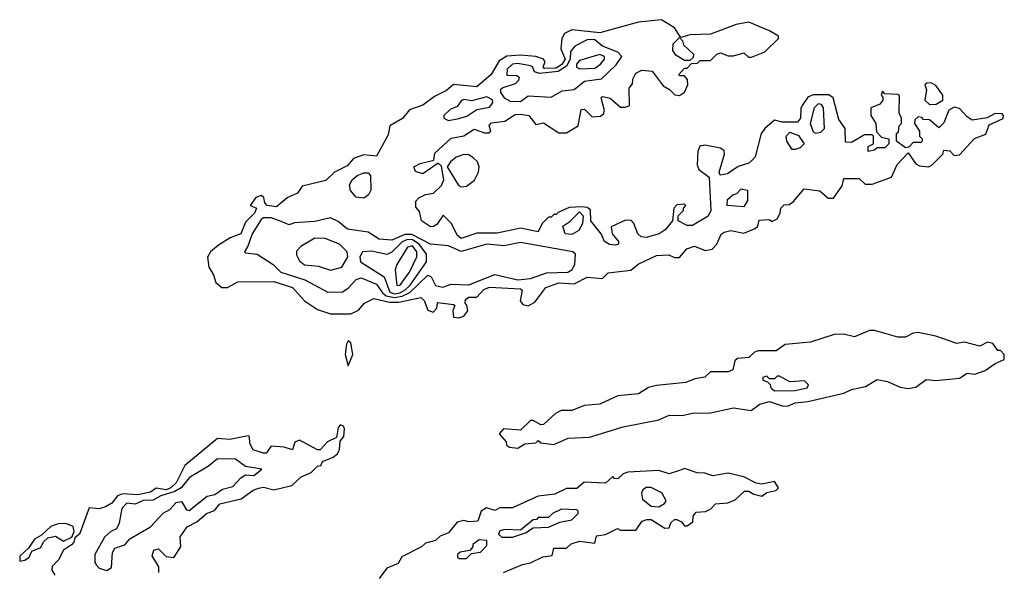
# Model space of a CAD drawing. Extents: x 2769579 to 2883812, y 684207 to 828660.
# Tile 286 of 505: x 2801845 to 2805680, y 815750 to 817899. Entities that reach past the tile are written whole.
import ezdxf

# ---------------------------------------------------------------- set-up
doc = ezdxf.new("R2010")
doc.units = 0

msp = doc.modelspace()

# ---------------------------------------------------------------- linework, layer by layer
at = {"layer": '0CON02XD'}
for points in [[(2803555, 816737.5), (2803575, 816743.3), (2803590, 816765), (2803587, 816787), (2803580, 816795), (2803581.7, 816808.3), (2803595, 816817.5), (2803625, 816817.5), (2803652.7, 816847.3), (2803675, 816856.7), (2803795, 816850), (2803802.5, 816845), (2803794.2, 816804.2), (2803805, 816788.8), (2803825.7, 816784.3), (2803851.7, 816798.3), (2803893.9, 816856.1), (2803945, 816873.3), (2804005, 816870), (2804055, 816896.2), (2804115, 816890), (2804137.5, 816912.5), (2804225, 816923.3), (2804254.1, 816945.9), (2804325, 816980), (2804373, 816983), (2804395, 816972.5), (2804415, 816972.5), (2804443.9, 817006.1), (2804473.9, 817016.1), (2804515, 817000), (2804542.5, 817005), (2804560, 817025), (2804577, 817063), (2804588.3, 817071.7), (2804615, 817077.5), (2804665, 817067.5), (2804710, 817085), (2804720, 817095), (2804725, 817117.5), (2804765, 817120), (2804775, 817113.3), (2804795, 817122.5), (2804807.5, 817145), (2804810, 817165), (2804823, 817177), (2804841.7, 817178.3), (2804859.3, 817190.7), (2804900, 817240), (2804961.7, 817231.7), (2804994.1, 817204.1), (2805015, 817203.8), (2805048.3, 817251.7), (2805055, 817280), (2805115, 817280), (2805138.3, 817258.3), (2805165, 817257.5), (2805240, 817285), (2805262.5, 817335), (2805305, 817380), (2805335, 817337.5), (2805349.3, 817329.3), (2805385, 817326.2), (2805397.3, 817332.7), (2805440, 817375), (2805445, 817390), (2805468.3, 817388.3), (2805485, 817370), (2805505, 817372.5), (2805563.6, 817436.4), (2805607.7, 817452.3), (2805620.7, 817489.3), (2805676.1, 817513.9), (2805677.5, 817525), (2805671.7, 817531.7), (2805645, 817533.3), (2805613.3, 817516.7), (2805555, 817507.5), (2805535, 817520), (2805505, 817553.3), (2805485, 817557.5), (2805463.3, 817546.7), (2805445, 817497.5), (2805425, 817477.5), (2805388.3, 817508.3), (2805365, 817510), (2805358.3, 817518.3), (2805345, 817520), (2805331.7, 817508.3), (2805330, 817495), (2805350, 817465), (2805350, 817445), (2805360, 817435), (2805360, 817425), (2805355, 817420), (2805325, 817420), (2805308.3, 817401.7), (2805295, 817400), (2805260, 817425), (2805260, 817455), (2805268.3, 817461.7), (2805270, 817485), (2805280, 817495), (2805280, 817515), (2805270, 817535), (2805271.7, 817601.7), (2805265, 817607.5), (2805215, 817610), (2805205, 817620), (2805200, 817605), (2805207.5, 817597.5), (2805206.7, 817585), (2805195, 817570), (2805160, 817555), (2805160, 817525), (2805180, 817495), (2805181.7, 817461.7), (2805201.7, 817441.7), (2805230, 817435), (2805230, 817415), (2805215, 817400), (2805185, 817400), (2805175, 817390), (2805150, 817385), (2805150, 817405), (2805170, 817415), (2805170, 817445), (2805165, 817450), (2805135, 817450), (2805085, 817420), (2805061.7, 817421.7), (2805060, 817475), (2805035, 817510), (2805013.3, 817595), (2804996, 817606), (2804935, 817606), (2804915, 817596.7), (2804892.5, 817565), (2804887, 817553), (2804886.7, 817515), (2804875, 817500), (2804815, 817500), (2804785, 817507.5), (2804747.5, 817475), (2804733.3, 817455), (2804710, 817365), (2804698.3, 817351.7), (2804685, 817340), (2804643, 817327), (2804601.7, 817298.3), (2804573, 817293), (2804570, 817305), (2804590, 817375), (2804588.3, 817388.3), (2804575, 817398.8), (2804515, 817410), (2804494.4, 817405.6), (2804486.2, 817385), (2804483.8, 817333.8), (2804490, 817315), (2804530, 817285), (2804536.7, 817155), (2804526.4, 817133.6), (2804465, 817097.5), (2804445, 817097.5), (2804410, 817115), (2804410, 817135), (2804430, 817155), (2804430, 817165), (2804440, 817175), (2804435, 817180), (2804405, 817177.5), (2804392.5, 817165), (2804387.5, 817115), (2804359.5, 817080.5), (2804335.9, 817064.1), (2804285, 817050), (2804265, 817053.3), (2804252.5, 817065), (2804237.5, 817105), (2804226.4, 817116.4), (2804205, 817117.5), (2804148.3, 817091.7), (2804152.5, 817065), (2804176.7, 817035), (2804176.7, 817025), (2804165, 817020), (2804142.7, 817022.7), (2804122.5, 817035), (2804110, 817065), (2804070, 817115), (2804068.3, 817158.3), (2804055, 817167.5), (2804035, 817170), (2803985, 817166.7), (2803941.7, 817148.3), (2803935, 817140), (2803925, 817140), (2803915, 817130), (2803905, 817130), (2803880, 817105), (2803865, 817072.5), (2803795, 817086.7), (2803705, 817067.5), (2803625, 817066.7), (2803565, 817046.7), (2803549.3, 817059.3), (2803527.5, 817105), (2803495, 817137.5), (2803469.3, 817100.7), (2803457, 817093), (2803445, 817092.5), (2803410, 817115), (2803401.7, 817151.7), (2803388.3, 817168.3), (2803388.3, 817191.7), (2803400, 817205), (2803425, 817217.5), (2803456.4, 817223.6), (2803487.5, 817252.5), (2803496.7, 817275), (2803488.3, 817328.3), (2803475, 817340), (2803415, 817298.8), (2803387, 817307), (2803380, 817325), (2803405, 817338.8), (2803458.3, 817351.7), (2803461.7, 817378.3), (2803525, 817437.5), (2803575, 817446.7), (2803615, 817472.5), (2803655, 817457.5), (2803671.7, 817458.3), (2803680, 817465), (2803673, 817487), (2803683, 817497), (2803735, 817503.8), (2803775, 817530), (2803795, 817531.2), (2803827.5, 817525), (2803855, 817490), (2803885, 817497.5), (2803945, 817457.5), (2803975, 817457.5), (2804020, 817485), (2804031.7, 817548.3), (2804045, 817550), (2804075, 817520), (2804107, 817523), (2804118.3, 817531.7), (2804122.5, 817545), (2804110, 817595), (2804115, 817600), (2804145, 817592.5), (2804185, 817557.5), (2804205, 817557.5), (2804220, 817565), (2804218.3, 817631.7), (2804231.7, 817648.3), (2804233, 817667), (2804245, 817690), (2804268.3, 817701.7), (2804308.3, 817698.3), (2804350.7, 817640.7), (2804376.4, 817626.4), (2804396.4, 817606.4), (2804415, 817603.3), (2804435, 817616.7), (2804448, 817645), (2804446, 817666), (2804435, 817680), (2804415, 817680), (2804412.5, 817685), (2804435, 817710), (2804445, 817710), (2804461.7, 817728.3), (2804485, 817730), (2804495, 817740), (2804535, 817740), (2804560, 817765), (2804575, 817770), (2804605, 817757.5), (2804625, 817757.5), (2804665, 817770), (2804683, 817753), (2804695, 817752.5), (2804747, 817773), (2804800, 817825), (2804800, 817835), (2804765.8, 817855.8), (2804685, 817888.6), (2804635, 817880), (2804535, 817842), (2804455, 817839.2), (2804420, 817830), (2804395, 817867.5), (2804345, 817898.8), (2804255, 817889.2), (2804105, 817847.5), (2803995, 817858.8), (2803966.7, 817845), (2803956.2, 817825), (2803952.5, 817785), (2803970, 817745), (2803956.3, 817723.7), (2803935, 817709.6), (2803888.8, 817708.8), (2803883.3, 817715), (2803891.9, 817735), (2803885.8, 817745), (2803855, 817755.8), (2803795, 817760.8), (2803742.7, 817757.3), (2803711.9, 817738.1), (2803681.2, 817685), (2803625, 817636.7), (2803534.2, 817645.8), (2803507.3, 817622.7), (2803460.3, 817599.7), (2803415, 817566.2), (2803362.7, 817547.3), (2803335.9, 817514.1), (2803286.7, 817485), (2803280.3, 817449.7), (2803235, 817367.5), (2803185, 817372.5), (2803145, 817357.5), (2803120, 817330), (2803071.2, 817305), (2803037.3, 817272.7), (2802945, 817250), (2802926.8, 817223.2), (2802886.2, 817205), (2802845, 817170), (2802808.8, 817175), (2802800, 817185), (2802796.2, 817206.2), (2802785, 817213.3), (2802765, 817206.7), (2802742.5, 817175), (2802767.5, 817165), (2802760, 817145), (2802725, 817110), (2802705.8, 817064.2), (2802665, 817048.8), (2802619.1, 817020.9), (2802588.8, 816995), (2802576.1, 816973.9), (2802581.2, 816935), (2802600, 816905), (2802608.8, 816875), (2802632.5, 816855), (2802655, 816855.8), (2802695, 816877.8), (2802835, 816878.8), (2802907.5, 816855), (2802953.9, 816803.9), (2803005, 816770), (2803055, 816753.3), (2803135, 816752.5), (2803165, 816767.5), (2803187.5, 816795), (2803225, 816813.3), (2803285, 816798.6), (2803321.7, 816798.3), (2803407, 816817), (2803420, 816805), (2803435, 816767.5), (2803455, 816760), (2803470, 816775), (2803472.5, 816797.5), (2803535, 816790), (2803540, 816785), (2803532.5, 816765), (2803535, 816740), (2803555, 816737.5)], [(2803795, 817580), (2803825, 817602.5), (2803915, 817597.5), (2803958.3, 817621.7), (2804005, 817626.7), (2804045, 817658.8), (2804111.7, 817668.3), (2804167.7, 817722.3), (2804190, 817755), (2804175, 817772.5), (2804115, 817795.6), (2804085, 817820), (2804058.3, 817821.7), (2804007.5, 817795), (2803990, 817775), (2803988.9, 817745), (2803975, 817718), (2803942.7, 817697.3), (2803869.1, 817689.1), (2803850, 817695), (2803842.5, 817715), (2803835, 817718.8), (2803785, 817728), (2803764.2, 817725.8), (2803744.1, 817705.9), (2803743, 817683), (2803781.4, 817681.4), (2803790, 817675), (2803787.9, 817662.1), (2803775, 817649.2), (2803726.4, 817633.6), (2803717.5, 817625), (2803717.5, 817615), (2803732.5, 817595), (2803755, 817581.2), (2803795, 817580)], [(2804455, 817740), (2804435, 817740), (2804400.7, 817760.7), (2804388.3, 817778.3), (2804390, 817805), (2804415, 817830), (2804427, 817817), (2804430.7, 817800.7), (2804470, 817765), (2804468.3, 817751.7), (2804455, 817740)], [(2804027, 817707), (2804085, 817710), (2804107.5, 817725), (2804123.3, 817745), (2804122.5, 817755), (2804105, 817763.3), (2804025, 817740), (2804013.3, 817725), (2804013.9, 817713.9), (2804027, 817707)], [(2805388.3, 817568.3), (2805415, 817570), (2805440, 817585), (2805440, 817605), (2805413, 817643), (2805395, 817652.5), (2805378.3, 817651.7), (2805370, 817645), (2805377.5, 817625), (2805370, 817585), (2805388.3, 817568.3)], [(2803515, 817506.7), (2803555, 817513.8), (2803587, 817523), (2803625, 817548.8), (2803675, 817557.5), (2803687.5, 817575), (2803687, 817587), (2803665, 817598.8), (2803605, 817582.5), (2803575, 817587.5), (2803566.4, 817583.6), (2803549.3, 817560.7), (2803521.4, 817548.6), (2803496.7, 817525), (2803497.5, 817515), (2803515, 817506.7)], [(2804945, 817456.7), (2804965, 817460), (2804980, 817475), (2804976.2, 817555), (2804968.3, 817568.3), (2804955, 817571.2), (2804938.8, 817555), (2804924.2, 817495), (2804935, 817462.5), (2804945, 817456.7)], [(2804865, 817392.5), (2804853.6, 817393.6), (2804832.5, 817425), (2804830, 817445), (2804845, 817460), (2804878.3, 817448.3), (2804900, 817415), (2804885, 817400), (2804865, 817392.5)], [(2803565, 817247.5), (2803585, 817250), (2803615.8, 817274.2), (2803632, 817305), (2803634.3, 817325), (2803627.5, 817345), (2803611.3, 817361.3), (2803595, 817372), (2803575, 817373.8), (2803545, 817363.3), (2803522.5, 817345), (2803510, 817325), (2803552.5, 817255), (2803565, 817247.5)], [(2803185, 817203.3), (2803155, 817207.5), (2803133.9, 817233.9), (2803130, 817255), (2803140, 817275), (2803158.8, 817291.2), (2803185, 817302.5), (2803201.7, 817301.7), (2803211.7, 817291.7), (2803213.3, 817235), (2803203.9, 817216.1), (2803185, 817203.3)], [(2804665, 817170), (2804600, 817175), (2804601.7, 817198.3), (2804623, 817217), (2804638.3, 817221.7), (2804655, 817240), (2804680, 817235), (2804680, 817195), (2804665, 817170)], [(2803305, 816816), (2803335, 816822.3), (2803364, 816836), (2803435, 816903.3), (2803447.3, 816897.3), (2803465, 816863.8), (2803493.6, 816856.4), (2803525, 816868.8), (2803595, 816866), (2803695, 816906), (2803785, 816886), (2803835, 816890), (2803897, 816913), (2803980, 816915), (2803995.9, 816924.1), (2804007.5, 816945), (2804010, 816985), (2804000, 816995), (2803795, 817031.2), (2803731.7, 817018.3), (2803665, 817023.8), (2803565, 816996.2), (2803515, 817018), (2803445, 817023.8), (2803372.4, 817062.4), (2803345, 817061.4), (2803295, 817040), (2803245, 817043.3), (2803201.7, 817071.7), (2803122.3, 817082.3), (2803085, 817113.3), (2803055, 817127.5), (2802995, 817113.3), (2802915, 817107.5), (2802895, 817100), (2802863.3, 817113.3), (2802825, 817127.5), (2802795, 817127.5), (2802785, 817120), (2802750, 817065), (2802733.6, 817016.4), (2802720, 816995), (2802725, 816990), (2802770, 816985), (2802832.5, 816945), (2802862.5, 816915), (2802956, 816886), (2803045, 816837.5), (2803101.7, 816838.3), (2803125, 816852.5), (2803155, 816886.7), (2803175, 816893.8), (2803235, 816868.8), (2803257.5, 816835), (2803272.7, 816822.7), (2803305, 816816)], [(2803995, 817062.5), (2803970, 817065), (2803960, 817095), (2803987.7, 817112.3), (2804025, 817150), (2804040, 817135), (2804037.5, 817105), (2804023, 817077), (2803995, 817062.5)], [(2803055, 816922.5), (2803100, 816935), (2803122.5, 816975), (2803120, 816995), (2803090, 817025), (2803035, 817046.7), (2802995, 817047.5), (2802940, 817015), (2802923, 816997), (2802923, 816983), (2802935, 816960), (2802953.9, 816943.9), (2803009.3, 816939.3), (2803055, 816922.5)], [(2803305, 816830.4), (2803325, 816834.6), (2803345.7, 816845), (2803365.6, 816865), (2803430, 816955), (2803430, 816985), (2803401.4, 817025), (2803375, 817040.9), (2803355, 817042.5), (2803335, 817032.9), (2803295, 816993.3), (2803275, 816983.8), (2803215, 816996.7), (2803180, 816995), (2803170, 816975), (2803172.5, 816955), (2803265, 816896.7), (2803287.2, 816837.2), (2803305, 816830.4)], [(2803325, 816863.3), (2803363.3, 816915), (2803391.2, 816975), (2803392, 816995), (2803375, 817017.5), (2803355, 817013.3), (2803313.3, 816945), (2803307.5, 816925), (2803313.3, 816865), (2803325, 816863.3)], [(2803785, 816230), (2803813, 816247), (2803855, 816250), (2803865, 816260), (2803875, 816250), (2803925, 816243.8), (2803980.7, 816269.3), (2804065, 816272.5), (2804195, 816312.5), (2804335, 816340), (2804375, 816358), (2804425, 816356.7), (2804466.1, 816366.1), (2804535, 816367.5), (2804625, 816386.7), (2804693.6, 816376.4), (2804728.3, 816401.7), (2804765, 816411.2), (2804815, 816394.2), (2804835, 816394), (2804865, 816406.2), (2804915, 816411.2), (2805055, 816443.8), (2805085, 816458.8), (2805139.5, 816470.5), (2805185, 816497.5), (2805225, 816490), (2805275, 816467.5), (2805305, 816462.5), (2805335, 816467.5), (2805375, 816496.7), (2805413.6, 816493.6), (2805505, 816502.5), (2805535, 816522.5), (2805565, 816517.5), (2805605, 816532.5), (2805645, 816560), (2805680, 816575), (2805680, 816595), (2805665, 816610), (2805655, 816610), (2805635, 816637.5), (2805615, 816642.5), (2805585, 816627.5), (2805525, 816642.5), (2805495, 816637.5), (2805413.6, 816666.4), (2805345, 816680), (2805325, 816677.5), (2805295, 816662.5), (2805265, 816662.5), (2805175, 816687.5), (2805155, 816687.5), (2805096.4, 816663.6), (2805053.6, 816673.6), (2805017, 816673), (2804925, 816642.5), (2804827, 816633), (2804791.7, 816608.3), (2804721.7, 816608.3), (2804706.4, 816603.6), (2804685, 816583.3), (2804640.5, 816579.5), (2804630.5, 816569.5), (2804622.5, 816535), (2804605, 816526.7), (2804535, 816527.5), (2804513.6, 816506.4), (2804475, 816500), (2804440, 816485), (2804325, 816473.8), (2804294.1, 816465.9), (2804255, 816441.2), (2804175, 816433.3), (2804105, 816401.2), (2804045, 816396.2), (2803995, 816376.7), (2803953.9, 816376.1), (2803932.5, 816365), (2803885, 816322.5), (2803875, 816320), (2803845, 816337.5), (2803835, 816337.5), (2803795, 816300), (2803730, 816305), (2803712.5, 816285), (2803740, 816255), (2803741.7, 816241.7), (2803753, 816233), (2803785, 816230)], [(2803125, 816550), (2803142.5, 816595), (2803135, 816640), (2803125, 816647.5), (2803117.5, 816635), (2803113.3, 816595), (2803125, 816550)], [(2804785, 816452.5), (2804865, 816453.8), (2804912.5, 816465), (2804917, 816477), (2804901.7, 816491.7), (2804845, 816487.5), (2804805, 816510), (2804795, 816510), (2804785, 816500), (2804765, 816500), (2804755, 816510), (2804740, 816505), (2804740, 816495), (2804758.3, 816488.3), (2804768.3, 816478.3), (2804770, 816465), (2804785, 816452.5)], [(2802387.5, 815745), (2802387, 815767), (2802360.7, 815810.7), (2802367, 815833), (2802385, 815837.5), (2802415, 815807.5), (2802445, 815803.3), (2802472.5, 815845), (2802470, 815885), (2802497, 815923), (2802535, 815942.5), (2802572.5, 815975), (2802603.6, 815986.4), (2802625, 816013.3), (2802707.7, 816032.3), (2802753.9, 816066.1), (2802775, 816073.3), (2802795, 816077.5), (2802835, 816067.5), (2802905, 816083.8), (2802941.7, 816118.3), (2802980, 816135), (2803005, 816160), (2803018.3, 816161.7), (2803025, 816177.5), (2803065.7, 816194.3), (2803082.3, 816207.7), (2803091.2, 816225), (2803093, 816257), (2803107.5, 816275), (2803110, 816305), (2803105.9, 816315.9), (2803095, 816320), (2803085, 816310), (2803079.3, 816270.7), (2803043.3, 816255), (2803015, 816223.8), (2803005, 816223.8), (2802935, 816261.2), (2802916.4, 816253.6), (2802907, 816223), (2802875, 816233.3), (2802825, 816237.5), (2802805, 816210), (2802795, 816210), (2802753.9, 816223.9), (2802741.7, 816248.3)], [(2802741.7, 816248.3), (2802740, 816275), (2802735, 816277.5), (2802663, 816263), (2802615, 816267.5), (2802488.3, 816161.7), (2802454.2, 816095), (2802434, 816075), (2802415, 816067.8), (2802376.7, 816073.3), (2802355, 816058.8), (2802305, 816048), (2802245, 816052), (2802225.9, 816044.1), (2802203.3, 816015), (2802178.8, 816001.2), (2802155, 815993.3), (2802115, 815997.5), (2802077.5, 815895), (2802060, 815880), (2802056.2, 815863.8), (2802046.4, 815853.6), (2802015, 815832.5), (2801995.8, 815794.2), (2801971.7, 815768.3), (2801970, 815755), (2801982, 815735)], [(2802185, 815753.8), (2802202.5, 815765), (2802207, 815823), (2802215, 815840), (2802255, 815853.3), (2802273.9, 815876.1), (2802355, 815923.3), (2802403.6, 815976.4), (2802429.3, 815990.7), (2802455, 816017.5), (2802475, 816022.5), (2802495, 815990), (2802505, 815987.5), (2802575, 816043.3), (2802605, 816048.8), (2802635, 816070), (2802675, 816080), (2802705.8, 816114.2), (2802725, 816126.2), (2802756.4, 816123.6), (2802788.3, 816148.3), (2802725, 816158), (2802685, 816186.7), (2802615, 816188.8), (2802580.5, 816159.5), (2802506.7, 816115), (2802474.4, 816075.6), (2802449.3, 816060.7), (2802395, 816043.8), (2802365, 816027.5), (2802326.1, 816026.1), (2802295, 816011.2), (2802262.5, 816015), (2802242.5, 815995), (2802233, 815937), (2802222.5, 815915), (2802200, 815905), (2802175, 815882.5), (2802137.5, 815815), (2802137.5, 815785), (2802143.6, 815773.6), (2802155, 815762.5), (2802185, 815753.8)], [(2803730, 815745), (2803803, 815777), (2803835, 815782.5), (2803883, 815807), (2803918.3, 815811.7), (2803925, 815840), (2803975, 815840), (2803993, 815857), (2804025, 815867.5), (2804085, 815860), (2804091.7, 815888.3), (2804127, 815893), (2804173, 815917), (2804185, 815910), (2804245, 815910), (2804270, 815945), (2804288.3, 815951.7), (2804305, 815952.5), (2804358.3, 815918.3), (2804375, 815920), (2804381.2, 815938.8), (2804395, 815952.5), (2804405, 815952.5), (2804423, 815943), (2804435, 815927.5), (2804445, 815927.5), (2804467, 815943), (2804467.5, 815965), (2804479.3, 815980.7), (2804516.4, 815983.6), (2804536.4, 815993.6), (2804555, 816012.5), (2804603, 816017), (2804631.7, 816028.3), (2804668.3, 816061.7), (2804685, 816062.5), (2804705, 816050), (2804735, 816043.3), (2804755, 816057.5), (2804790, 816065), (2804800, 816075), (2804785, 816100), (2804735, 816090), (2804713, 816093), (2804665, 816117.5), (2804605, 816132.5), (2804545, 816122.5), (2804513, 816133), (2804483.6, 816133.6), (2804435, 816150), (2804415, 816142.5), (2804375, 816130), (2804335, 816143.3), (2804213.6, 816136.4), (2804195, 816130), (2804175, 816110), (2804161.7, 816111.7), (2804155, 816120), (2804126.4, 816093.6), (2804043, 816097), (2804015, 816072.5), (2803975, 816072.5), (2803929.3, 816050.7), (2803865, 816042.5), (2803765, 815997.5), (2803715, 815997.5), (2803695, 815987.5), (2803663, 815997), (2803642.5, 815985), (2803630, 815945), (2803595, 815942.5), (2803575, 815947.5), (2803548.3, 815941.7), (2803515, 815900), (2803483, 815887), (2803465, 815870), (2803425, 815860), (2803410, 815845), (2803333.3, 815806.7), (2803319.3, 815780.7), (2803275, 815762.5), (2803245, 815722.5)], [(2804335, 816001.2), (2804356.4, 816013.6), (2804362.5, 816025), (2804346.4, 816056.4), (2804305, 816076.7), (2804285, 816076.2), (2804272.3, 816067.7), (2804266.7, 816055), (2804270.7, 816030.7), (2804305, 816003.8), (2804335, 816001.2)], [(2803765, 815882.5), (2803815, 815900), (2803845, 815920), (2803905, 815922.5), (2803948.3, 815941.7), (2803995, 815950), (2804020, 815975), (2804020, 815985), (2804015, 815990), (2803955, 815992.5), (2803920, 815975), (2803905, 815960), (2803865, 815960), (2803858.3, 815951.7), (2803845, 815950), (2803795, 815910), (2803735, 815912.5), (2803715, 815907.5), (2803710, 815895), (2803723, 815883), (2803765, 815882.5)], [(2801845, 815790), (2801865, 815793.3), (2801882.5, 815805), (2801892, 815828), (2801926.7, 815843.3), (2801937.5, 815865), (2801955, 815880), (2801985, 815887.5), (2802015, 815867.5), (2802047.5, 815882.5), (2802057.5, 815905), (2802053.3, 815925), (2802025, 815935.7), (2801995, 815935.6), (2801966.7, 815925), (2801929.7, 815890.3), (2801902.5, 815875), (2801879.4, 815840.6), (2801845, 815808.8), (2801845, 815790)], [(2803585, 815800), (2803605, 815820), (2803640, 815825), (2803665, 815850), (2803665, 815870), (2803635, 815872.5), (2803610, 815855), (2803610, 815845), (2803598.3, 815831.7), (2803560, 815825), (2803550, 815815), (2803550, 815805), (2803555, 815800), (2803585, 815800)]]:
    msp.add_lwpolyline(points, dxfattribs=at)

doc.saveas('drawing.dxf')
